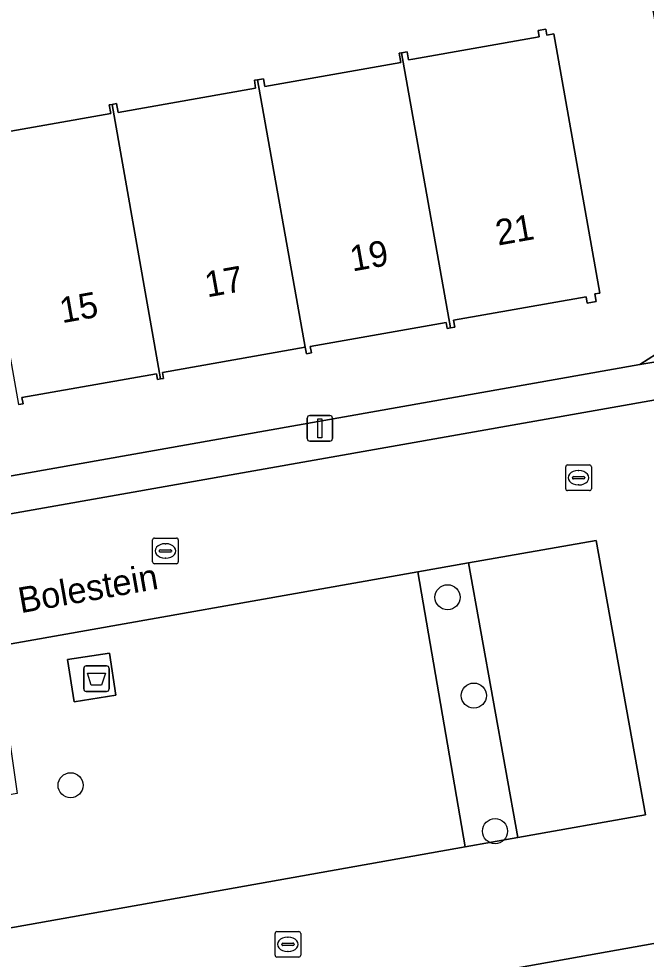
# Model space of a CAD drawing. Extents: x 157793 to 159380, y 380877 to 382313.
# Drawn here: x 158647.39 to 158671.87, y 381541.31 to 381578.02 of the extents above; entities that cross this region are included whole.
import ezdxf

# ---------------------------------------------------------------- set-up
doc = ezdxf.new("R2010")
doc.units = 0
for name, color, linetype in [('IMGEO_Afval_apart_plaats', 7, 'Continuous'), ('IMGEO_Boom', 7, 'Continuous'), ('IMGEO_Erf', 7, 'Continuous'), ('IMGEO_Kolk', 7, 'Continuous'), ('IMGEO_Lichtmast', 7, 'Continuous'), ('IMGEO_Openbare_ruimte_label', 7, 'Continuous'), ('IMGEO_Pand', 7, 'Continuous'), ('IMGEO_Pand_nummerreeks', 7, 'Continuous'), ('IMGEO_Parkeervlak_open', 7, 'Continuous'), ('IMGEO_Rijbaan_lokaal_open', 7, 'Continuous'), ('IMGEO_Voetpad_gesloten', 7, 'Continuous'), ('IMGEO_Voetpad_open', 7, 'Continuous')]:
    doc.layers.add(name, color=color, linetype=linetype)

msp = doc.modelspace()

# ---------------------------------------------------------------- linework, layer by layer
at = {"layer": 'IMGEO_Afval_apart_plaats'}
for p, q in [((158649.927, 381551.862), (158649.927, 381552.662)), ((158649.927, 381552.662), (158649.927, 381551.862)), ((158650.027, 381552.762), (158650.817, 381552.762)), ((158650.817, 381552.762), (158650.027, 381552.762)), ((158650.917, 381552.662), (158650.917, 381551.862)), ((158650.917, 381551.862), (158650.917, 381552.662)), ((158650.817, 381551.762), (158650.027, 381551.762)), ((158650.027, 381551.762), (158650.817, 381551.762))]:
    msp.add_line(p, q, dxfattribs=at)
msp.add_lwpolyline([(158650.07, 381552.476), (158650.774, 381552.476), (158650.625, 381552.006), (158650.219, 381552.006), (158650.07, 381552.476)], dxfattribs=at)
for centre, start, end in [((158650.027, 381552.662), 90, 180), ((158650.027, 381552.662), 90, 180), ((158650.817, 381552.662), 0, 90), ((158650.817, 381552.662), 360, 90), ((158650.027, 381551.862), 180, 270), ((158650.027, 381551.862), 180, 270), ((158650.817, 381551.862), 270, 0), ((158650.817, 381551.862), 270, 0)]:
    msp.add_arc(centre, 0.1, start, end, dxfattribs=at)
at = {"layer": 'IMGEO_Boom'}
for centre in [(158664.117, 381555.439), (158665.142, 381551.601), (158649.413, 381548.1), (158665.97, 381546.308)]:
    msp.add_circle(centre, 0.489, dxfattribs=at)
at = {"layer": 'IMGEO_Erf'}
for points in [[(158616.501, 381554.75), (158671.624, 381564.522), (158672.599, 381565.146), (158673.289, 381565.776), (158673.763, 381566.654), (158674.006, 381567.642), (158674.019, 381567.989), (158670.335, 381588.265)], [(158645.816, 381573.408), (158650.979, 381574.325), (158650.92, 381574.655), (158651.036, 381574.675), (158651.209, 381574.706), (158651.271, 381574.356), (158656.623, 381575.306), (158656.59, 381575.618), (158656.706, 381575.639), (158656.938, 381575.68), (158656.992, 381575.375), (158662.296, 381576.316), (158662.232, 381576.674), (158662.319, 381576.689), (158662.543, 381576.728), (158662.6, 381576.41), (158662.769, 381576.44), (158667.691, 381577.314), (158667.647, 381577.563), (158667.948, 381577.617), (158667.99, 381577.383), (158668.267, 381577.432), (158670.063, 381567.313), (158669.869, 381567.278), (158669.921, 381566.985), (158669.566, 381566.922), (158669.521, 381567.171), (158664.356, 381566.254), (158664.404, 381565.979), (158664.234, 381565.949), (158664.106, 381565.926), (158664.063, 381566.169), (158658.765, 381565.228), (158658.81, 381564.974), (158658.615, 381564.939), (158658.568, 381565.204), (158653, 381564.216), (158653.042, 381563.982), (158652.922, 381563.961), (158652.804, 381563.94), (158652.764, 381564.163), (158647.514, 381563.231), (158647.557, 381562.991), (158647.387, 381562.961)]]:
    msp.add_lwpolyline(points, dxfattribs=at)
at = {"layer": 'IMGEO_Kolk'}
for p, q in [((158668.727, 381559.677), (158668.727, 381560.529)), ((158668.802, 381560.603), (158669.654, 381560.603)), ((158669.215, 381560.383), (158669.24, 381560.383)), ((158669.728, 381560.529), (158669.728, 381559.677)), ((158668.986, 381560.097), (158668.986, 381560.109)), ((158669.424, 381560.06), (158669.026, 381560.06)), ((158669.029, 381560.146), (158669.427, 381560.146)), ((158669.47, 381560.109), (158669.47, 381560.097)), ((158669.654, 381559.603), (158668.802, 381559.603)), ((158669.238, 381559.823), (158669.213, 381559.823)), ((158652.688, 381557.748), (158653.54, 381557.748)), ((158652.613, 381556.822), (158652.613, 381557.674)), ((158653.101, 381557.528), (158653.126, 381557.528)), ((158653.614, 381557.674), (158653.614, 381556.822)), ((158652.872, 381557.242), (158652.872, 381557.254)), ((158653.31, 381557.205), (158652.912, 381557.205)), ((158652.915, 381557.291), (158653.313, 381557.291)), ((158653.356, 381557.254), (158653.356, 381557.242)), ((158653.54, 381556.748), (158652.688, 381556.748)), ((158653.124, 381556.968), (158653.099, 381556.968)), ((158657.389, 381541.465), (158657.389, 381542.317)), ((158657.464, 381542.391), (158658.316, 381542.391)), ((158658.39, 381542.317), (158658.39, 381541.465)), ((158657.691, 381541.934), (158658.089, 381541.934)), ((158657.877, 381542.171), (158657.902, 381542.171)), ((158657.648, 381541.885), (158657.648, 381541.897)), ((158658.086, 381541.848), (158657.688, 381541.848)), ((158657.9, 381541.611), (158657.875, 381541.611)), ((158658.132, 381541.897), (158658.132, 381541.885)), ((158658.316, 381541.391), (158657.464, 381541.391))]:
    msp.add_line(p, q, dxfattribs=at)
for points in [[(158668.727, 381559.677), (158668.727, 381560.529)], [(158668.802, 381560.603), (158669.654, 381560.603)], [(158669.728, 381560.529), (158669.728, 381559.677)], [(158669.654, 381559.603), (158668.802, 381559.603)], [(158652.688, 381557.748), (158653.54, 381557.748)], [(158652.613, 381556.822), (158652.613, 381557.674)], [(158653.614, 381557.674), (158653.614, 381556.822)], [(158653.54, 381556.748), (158652.688, 381556.748)], [(158657.389, 381541.465), (158657.389, 381542.317)], [(158657.464, 381542.391), (158658.316, 381542.391)], [(158658.39, 381542.317), (158658.39, 381541.465)], [(158658.316, 381541.391), (158657.464, 381541.391)]]:
    msp.add_lwpolyline(points, dxfattribs=at)
for centre, radius, start, end in [((158668.804, 381560.527), 0.0765, 91.552, 178.448), ((158668.804, 381560.527), 0.0765, 91.552, 178.448), ((158669.652, 381560.527), 0.0765, 1.552, 88.448), ((158669.652, 381560.527), 0.0765, 1.552, 88.448), ((158669.026, 381560.106), 0.0403, 85.8775, 175.7526), ((158669.023, 381560.096), 0.0366, 178.938, 274.7102), ((158669.427, 381560.103), 0.043, 264.8664, 352.4533), ((158669.431, 381560.108), 0.0386, 1.7309, 96.639), ((158668.804, 381559.679), 0.0765, 181.552, 268.448), ((158668.804, 381559.679), 0.0765, 181.552, 268.448), ((158669.652, 381559.679), 0.0765, 271.552, 358.448), ((158669.652, 381559.679), 0.0765, 271.552, 358.448), ((158652.69, 381557.672), 0.0765, 91.552, 178.448), ((158652.69, 381557.672), 0.0765, 91.552, 178.448), ((158653.538, 381557.672), 0.0765, 1.552, 88.448), ((158653.538, 381557.672), 0.0765, 1.552, 88.448), ((158652.912, 381557.251), 0.0403, 85.8775, 175.7526), ((158652.909, 381557.241), 0.0366, 178.938, 274.7102), ((158653.313, 381557.248), 0.043, 264.8664, 352.4533), ((158653.317, 381557.253), 0.0386, 1.7309, 96.639), ((158652.69, 381556.824), 0.0765, 181.552, 268.448), ((158652.69, 381556.824), 0.0765, 181.552, 268.448), ((158653.538, 381556.824), 0.0765, 271.552, 358.448), ((158653.538, 381556.824), 0.0765, 271.552, 358.448), ((158657.466, 381542.315), 0.0765, 91.552, 178.448), ((158657.466, 381542.315), 0.0765, 91.552, 178.448), ((158658.314, 381542.315), 0.0765, 1.552, 88.448), ((158658.314, 381542.315), 0.0765, 1.552, 88.448), ((158657.688, 381541.894), 0.0403, 85.8775, 175.7526), ((158658.093, 381541.896), 0.0386, 1.7309, 96.639), ((158657.685, 381541.884), 0.0366, 178.938, 274.7102), ((158658.089, 381541.891), 0.043, 264.8664, 352.4533), ((158657.466, 381541.467), 0.0765, 181.552, 268.448), ((158657.466, 381541.467), 0.0765, 181.552, 268.448), ((158658.314, 381541.467), 0.0765, 271.552, 358.448), ((158658.314, 381541.467), 0.0765, 271.552, 358.448)]:
    msp.add_arc(centre, radius, start, end, dxfattribs=at)
for centre, major_axis, ratio, start_param, end_param in [((158669.214, 381560.103), (-0.387, 0.002), 0.722429, 4.712389, 7.853982), ((158669.239, 381560.103), (-0.39, 0.002), 0.717154, 1.570796, 4.712389), ((158653.1, 381557.248), (-0.387, 0.002), 0.722429, 4.712389, 7.853982), ((158653.125, 381557.248), (-0.39, 0.002), 0.717154, 1.570796, 4.712389), ((158657.876, 381541.891), (-0.387, 0.002), 0.722429, 4.712389, 7.853982), ((158657.901, 381541.891), (-0.39, 0.002), 0.717154, 1.570796, 4.712389)]:
    msp.add_ellipse(centre, major_axis=major_axis, ratio=ratio, start_param=start_param, end_param=end_param, dxfattribs=at)
at = {"layer": 'IMGEO_Lichtmast'}
for p, q in [((158658.741, 381562.533), (158659.531, 381562.533)), ((158659.531, 381562.533), (158658.741, 381562.533)), ((158658.641, 381561.633), (158658.641, 381562.433)), ((158658.641, 381562.433), (158658.641, 381561.633)), ((158659.631, 381562.433), (158659.631, 381561.633)), ((158659.631, 381561.633), (158659.631, 381562.433)), ((158659.531, 381561.533), (158658.741, 381561.533)), ((158658.741, 381561.533), (158659.531, 381561.533))]:
    msp.add_line(p, q, dxfattribs=at)
msp.add_lwpolyline([(158659.061, 381562.408), (158659.211, 381562.408), (158659.211, 381561.658), (158659.061, 381561.658), (158659.061, 381562.408)], dxfattribs=at)
for centre, start, end in [((158658.741, 381562.433), 90, 180), ((158658.741, 381562.433), 90, 180), ((158659.531, 381562.433), 0, 90), ((158659.531, 381562.433), 360, 90), ((158658.741, 381561.633), 180, 270), ((158658.741, 381561.633), 180, 270), ((158659.531, 381561.633), 270, 0), ((158659.531, 381561.633), 270, 0)]:
    msp.add_arc(centre, 0.1, start, end, dxfattribs=at)
at = {"layer": 'IMGEO_Pand'}
for points in [[(158662.319, 381576.689), (158664.234, 381565.949), (158664.404, 381565.979), (158664.356, 381566.254), (158669.521, 381567.171), (158669.566, 381566.922), (158669.921, 381566.985), (158669.869, 381567.278), (158670.063, 381567.313), (158668.267, 381577.432), (158667.99, 381577.383), (158667.948, 381577.617), (158667.647, 381577.563), (158667.691, 381577.314), (158662.769, 381576.44), (158662.6, 381576.41), (158662.543, 381576.728)], [(158662.319, 381576.689), (158662.232, 381576.674), (158662.296, 381576.316), (158656.992, 381575.375), (158656.938, 381575.68), (158656.706, 381575.639), (158658.568, 381565.204), (158658.615, 381564.939), (158658.81, 381564.974), (158658.765, 381565.228), (158664.063, 381566.169), (158664.106, 381565.926), (158664.234, 381565.949)], [(158656.706, 381575.639), (158656.59, 381575.618), (158656.623, 381575.306), (158651.271, 381574.356), (158651.209, 381574.706), (158651.036, 381574.675), (158652.922, 381563.961), (158653.042, 381563.982), (158653, 381564.216), (158658.568, 381565.204)], [(158651.036, 381574.675), (158650.92, 381574.655), (158650.979, 381574.325), (158645.816, 381573.408), (158645.762, 381573.714), (158645.478, 381573.663), (158647.387, 381562.961), (158647.557, 381562.991), (158647.514, 381563.231), (158652.764, 381564.163), (158652.804, 381563.94), (158652.922, 381563.961)]]:
    msp.add_lwpolyline(points, close=True, dxfattribs=at)
at = {"layer": 'IMGEO_Parkeervlak_open'}
for points in [[(158666.854, 381546.058), (158671.839, 381546.946), (158669.915, 381557.66), (158664.94, 381556.779)], [(158640.87, 381541.425), (158664.809, 381545.693), (158662.963, 381556.428), (158646.492, 381553.51), (158647.335, 381547.772), (158640.12, 381546.537)], [(158649.55, 381551.357), (158649.293, 381553.004), (158650.925, 381553.259), (158651.182, 381551.612)]]:
    msp.add_lwpolyline(points, close=True, dxfattribs=at)
at = {"layer": 'IMGEO_Rijbaan_lokaal_open'}
for points in [[(158676.271, 381559.228), (158675.465, 381563.711), (158634.627, 381556.496), (158633.506, 381555.299), (158634.373, 381550.757), (158636.492, 381537.068), (158638.643, 381537.396), (158638.901, 381535.971), (158679.152, 381543.167), (158678.362, 381547.508)], [(158671.839, 381546.946), (158666.854, 381546.058), (158664.809, 381545.693), (158640.87, 381541.425), (158640.12, 381546.537), (158639.238, 381552.253), (158646.492, 381553.51), (158662.963, 381556.428), (158664.94, 381556.779), (158669.915, 381557.66)]]:
    msp.add_lwpolyline(points, close=True, dxfattribs=at)
at = {"layer": 'IMGEO_Voetpad_gesloten'}
msp.add_lwpolyline([(158650.925, 381553.259), (158649.293, 381553.004), (158649.55, 381551.357), (158651.182, 381551.612)], close=True, dxfattribs=at)
at = {"layer": 'IMGEO_Voetpad_open'}
for points in [[(158672.134, 381594.103), (158672.67, 381594.216), (158672.567, 381594.801), (158670.46, 381594.437), (158667.589, 381593.999), (158668.385, 381589.519), (158670.335, 381588.265), (158674.019, 381567.989), (158674.006, 381567.642), (158673.763, 381566.654), (158673.289, 381565.776), (158672.599, 381565.146), (158671.624, 381564.522), (158677.217, 381565.462), (158675.207, 381576.552), (158674.179, 381583.061), (158674.593, 381583.116), (158673.822, 381587.496), (158673.306, 381587.389)], [(158633.506, 381555.299), (158634.627, 381556.496), (158675.465, 381563.711), (158676.271, 381559.228), (158678.28, 381559.588), (158677.217, 381565.462), (158671.624, 381564.522), (158616.501, 381554.75), (158614.053, 381554.315), (158611.663, 381553.891), (158611.655, 381553.936), (158605.021, 381552.761), (158602.555, 381552.323), (158603.064, 381549.827)], [(158662.963, 381556.428), (158664.809, 381545.693), (158666.854, 381546.058), (158664.94, 381556.779)]]:
    msp.add_lwpolyline(points, close=True, dxfattribs=at)
msp.add_lwpolyline([(158684.288, 381541.206), (158684.04, 381542.58), (158683.126, 381548.039), (158682.714, 381548.034), (158681.688, 381548.23), (158680.874, 381548.743), (158680.043, 381549.707), (158680.338, 381547.88), (158678.362, 381547.508), (158679.152, 381543.167), (158638.901, 381535.971)], dxfattribs=at)

# ---------------------------------------------------------------- texts
at = {"layer": 'IMGEO_Openbare_ruimte_label'}
msp.add_text('Bolestein', height=1, rotation=10.0743, dxfattribs=at).set_placement((158647.467, 381554.813))
at = {"layer": 'IMGEO_Pand_nummerreeks'}
for s, rotation, p in [('21', 10.108, (158666.087, 381569.164)), ('19', 10.107, (158660.405, 381568.151)), ('17', 10.107, (158654.744, 381567.142)), ('15', 10.108, (158649.082, 381566.133))]:
    msp.add_text(s, height=1, rotation=rotation, dxfattribs=at).set_placement(p)

doc.saveas('drawing.dxf')
